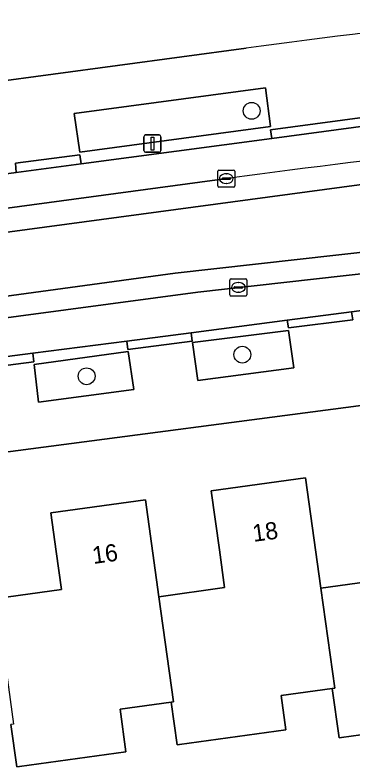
# Model space of a CAD drawing. Extents: x 163426 to 164192, y 380329 to 381641.
# Drawn here: x 163553.6 to 163573.23, y 380879.89 to 380923.65 of the extents above; entities that cross this region are included whole.
import ezdxf

# ---------------------------------------------------------------- set-up
doc = ezdxf.new("R2010")
doc.units = 0
for name, color, linetype in [('IMGEO_Boom', 7, 'Continuous'), ('IMGEO_Erf', 7, 'Continuous'), ('IMGEO_Fietspad_gesloten', 7, 'Continuous'), ('IMGEO_Groenvoorziening', 7, 'Continuous'), ('IMGEO_Kolk', 7, 'Continuous'), ('IMGEO_Lichtmast', 7, 'Continuous'), ('IMGEO_Pand', 7, 'Continuous'), ('IMGEO_Pand_nummerreeks', 7, 'Continuous'), ('IMGEO_Parkeervlak_open', 7, 'Continuous'), ('IMGEO_Rijbaan_lokaal_gesloten', 7, 'Continuous'), ('IMGEO_Rijbaan_lokaal_open', 7, 'Continuous'), ('IMGEO_Voetpad_open', 7, 'Continuous')]:
    doc.layers.add(name, color=color, linetype=linetype)

msp = doc.modelspace()

# ---------------------------------------------------------------- linework, layer by layer
at = {"layer": 'IMGEO_Boom'}
for centre in [(163567.348, 380918.08), (163566.806, 380903.885), (163557.758, 380902.627)]:
    msp.add_circle(centre, 0.489, dxfattribs=at)
at = {"layer": 'IMGEO_Erf'}
for points in [[(163482.468, 380910.354), (163500, 380912.713), (163503.117, 380913.132), (163502.679, 380916.449), (163511.664, 380917.719), (163512.11, 380914.342), (163516.533, 380914.937), (163516.084, 380918.155), (163525.01, 380919.394), (163525.526, 380916.147), (163547.074, 380919.045), (163546.608, 380922.773), (163551.502, 380923.445), (163552.058, 380919.715), (163567.021, 380921.728)], [(163591.127, 380903.206), (163517.891, 380893.601), (163517.396, 380893.496), (163516.914, 380893.369), (163500, 380888.682), (163485.003, 380884.527)], [(163552.496, 380889.7), (163556.301, 380890.225), (163555.997, 380892.424), (163555.687, 380894.67), (163561.178, 380895.428), (163561.962, 380889.797), (163565.776, 380890.324), (163565.471, 380892.532), (163564.998, 380895.956), (163570.479, 380896.712), (163571.367, 380890.303), (163575.165, 380890.826)], [(163578.755, 380882.449), (163572.572, 380881.598), (163572.423, 380881.577), (163572.028, 380884.447), (163569.059, 380884.038), (163569.333, 380882.049), (163563.159, 380881.2), (163563.01, 380881.179), (163562.67, 380883.653), (163559.701, 380883.244), (163560.043, 380880.76), (163553.85, 380879.908), (163553.701, 380879.887), (163553.362, 380882.351)]]:
    msp.add_lwpolyline(points, dxfattribs=at)
msp.add_arc((163640.338, 380379.091), 547.567, 94.70683, 97.69477, dxfattribs=at)
at = {"layer": 'IMGEO_Fietspad_gesloten'}
for points in [[(163715.728, 380914.962), (163682.084, 380914.454), (163682.039, 380914.453), (163667.849, 380914.247), (163641.715, 380914.042), (163613.539, 380913.634), (163595.47, 380912.102), (163586.588, 380911.285), (163562.905, 380908.63), (163550.246, 380906.894), (163542.996, 380905.847), (163538.913, 380905.03), (163527.53, 380902.17), (163513.545, 380898.902), (163493.877, 380894.347), (163483.589, 380891.82), (163479.526, 380890.822)], [(163477.334, 380888.441), (163479.043, 380888.706), (163479.446, 380888.768), (163495.027, 380892.598), (163498.702, 380893.502), (163500, 380893.821), (163504.018, 380894.809), (163507.689, 380895.711), (163512.554, 380896.92), (163516.205, 380897.828), (163522.654, 380899.39), (163526.334, 380900.294), (163531.997, 380901.722), (163535.67, 380902.609), (163540.965, 380903.929), (163544.644, 380904.839), (163545.631, 380905.038), (163546.112, 380905.102), (163564.218, 380907.521), (163584.562, 380909.802), (163592.055, 380910.574), (163601.938, 380911.38), (163611.837, 380911.964)]]:
    msp.add_lwpolyline(points, dxfattribs=at)
at = {"layer": 'IMGEO_Groenvoorziening'}
for points in [[(163557.361, 380915.675), (163568.45, 380917.161), (163568.153, 380919.422), (163557.034, 380917.924)], [(163564.212, 380902.374), (163569.794, 380903.122), (163569.49, 380905.3), (163563.913, 380904.583)], [(163554.967, 380901.118), (163560.496, 380901.855), (163560.181, 380904.075), (163554.708, 380903.318)]]:
    msp.add_lwpolyline(points, close=True, dxfattribs=at)
at = {"layer": 'IMGEO_Kolk'}
for p, q in [((163565.374, 380913.706), (163565.374, 380914.558)), ((163565.449, 380914.632), (163566.301, 380914.632)), ((163565.862, 380914.412), (163565.887, 380914.412)), ((163566.375, 380914.558), (163566.375, 380913.706)), ((163565.633, 380914.126), (163565.633, 380914.138)), ((163566.071, 380914.089), (163565.673, 380914.089)), ((163565.676, 380914.175), (163566.074, 380914.175)), ((163566.117, 380914.138), (163566.117, 380914.126)), ((163566.301, 380913.632), (163565.449, 380913.632)), ((163565.885, 380913.852), (163565.86, 380913.852)), ((163566.15, 380908.298), (163567.002, 380908.298)), ((163566.075, 380907.372), (163566.075, 380908.224)), ((163566.334, 380907.792), (163566.334, 380907.804)), ((163566.377, 380907.841), (163566.775, 380907.841)), ((163566.563, 380908.078), (163566.588, 380908.078)), ((163566.818, 380907.804), (163566.818, 380907.792)), ((163567.076, 380908.224), (163567.076, 380907.372)), ((163566.772, 380907.755), (163566.374, 380907.755)), ((163566.586, 380907.518), (163566.561, 380907.518)), ((163567.002, 380907.298), (163566.15, 380907.298))]:
    msp.add_line(p, q, dxfattribs=at)
for points in [[(163565.374, 380913.706), (163565.374, 380914.558)], [(163565.449, 380914.632), (163566.301, 380914.632)], [(163566.375, 380914.558), (163566.375, 380913.706)], [(163566.301, 380913.632), (163565.449, 380913.632)], [(163566.15, 380908.298), (163567.002, 380908.298)], [(163566.075, 380907.372), (163566.075, 380908.224)], [(163567.076, 380908.224), (163567.076, 380907.372)], [(163567.002, 380907.298), (163566.15, 380907.298)]]:
    msp.add_lwpolyline(points, dxfattribs=at)
for centre, radius, start, end in [((163565.451, 380914.556), 0.0765, 91.552, 178.448), ((163565.451, 380914.556), 0.0765, 91.552, 178.448), ((163566.299, 380914.556), 0.0765, 1.552, 88.448), ((163566.299, 380914.556), 0.0765, 1.552, 88.448), ((163565.673, 380914.135), 0.0403, 85.8775, 175.7526), ((163565.67, 380914.125), 0.0366, 178.938, 274.7102), ((163566.074, 380914.132), 0.043, 264.8664, 352.4533), ((163566.078, 380914.137), 0.0386, 1.7309, 96.639), ((163565.451, 380913.708), 0.0765, 181.552, 268.448), ((163565.451, 380913.708), 0.0765, 181.552, 268.448), ((163566.299, 380913.708), 0.0765, 271.552, 358.448), ((163566.299, 380913.708), 0.0765, 271.552, 358.448), ((163566.152, 380908.222), 0.0765, 91.552, 178.448), ((163566.152, 380908.222), 0.0765, 91.552, 178.448), ((163567, 380908.222), 0.0765, 1.552, 88.448), ((163567, 380908.222), 0.0765, 1.552, 88.448), ((163566.374, 380907.801), 0.0403, 85.8775, 175.7526), ((163566.779, 380907.803), 0.0386, 1.7309, 96.639), ((163566.152, 380907.374), 0.0765, 181.552, 268.448), ((163566.152, 380907.374), 0.0765, 181.552, 268.448), ((163566.371, 380907.791), 0.0366, 178.938, 274.7102), ((163566.775, 380907.798), 0.043, 264.8664, 352.4533), ((163567, 380907.374), 0.0765, 271.552, 358.448), ((163567, 380907.374), 0.0765, 271.552, 358.448)]:
    msp.add_arc(centre, radius, start, end, dxfattribs=at)
for centre, major_axis, ratio, start_param, end_param in [((163565.861, 380914.132), (-0.387, 0.002), 0.722429, 4.712389, 7.853982), ((163565.886, 380914.132), (-0.39, 0.002), 0.717154, 1.570796, 4.712389), ((163566.562, 380907.798), (-0.387, 0.002), 0.722429, 4.712389, 7.853982), ((163566.587, 380907.798), (-0.39, 0.002), 0.717154, 1.570796, 4.712389)]:
    msp.add_ellipse(centre, major_axis=major_axis, ratio=ratio, start_param=start_param, end_param=end_param, dxfattribs=at)
at = {"layer": 'IMGEO_Lichtmast'}
for p, q in [((163561.086, 380915.77), (163561.086, 380916.57)), ((163561.086, 380916.57), (163561.086, 380915.77)), ((163561.186, 380916.67), (163561.976, 380916.67)), ((163561.976, 380916.67), (163561.186, 380916.67)), ((163562.076, 380916.57), (163562.076, 380915.77)), ((163562.076, 380915.77), (163562.076, 380916.57)), ((163561.976, 380915.67), (163561.186, 380915.67)), ((163561.186, 380915.67), (163561.976, 380915.67))]:
    msp.add_line(p, q, dxfattribs=at)
msp.add_lwpolyline([(163561.506, 380916.545), (163561.656, 380916.545), (163561.656, 380915.795), (163561.506, 380915.795), (163561.506, 380916.545)], dxfattribs=at)
for centre, start, end in [((163561.186, 380916.57), 90, 180), ((163561.186, 380916.57), 90, 180), ((163561.976, 380916.57), 0, 90), ((163561.976, 380916.57), 360, 90), ((163561.186, 380915.77), 180, 270), ((163561.186, 380915.77), 180, 270), ((163561.976, 380915.77), 270, 0), ((163561.976, 380915.77), 270, 0)]:
    msp.add_arc(centre, 0.1, start, end, dxfattribs=at)
at = {"layer": 'IMGEO_Pand'}
for points in [[(163580.354, 380893.822), (163579.896, 380897.121), (163574.403, 380896.364), (163574.88, 380892.897), (163575.165, 380890.826), (163571.367, 380890.303), (163572.175, 380884.467), (163572.028, 380884.447), (163572.423, 380881.577), (163572.572, 380881.598), (163578.755, 380882.449), (163578.413, 380884.933), (163581.382, 380885.341), (163581.528, 380885.361)], [(163571.367, 380890.303), (163570.479, 380896.712), (163564.998, 380895.956), (163565.471, 380892.532), (163565.776, 380890.324), (163561.962, 380889.797), (163562.815, 380883.673), (163562.67, 380883.653), (163563.01, 380881.179), (163563.159, 380881.2), (163569.333, 380882.049), (163569.059, 380884.038), (163572.028, 380884.447), (163572.175, 380884.467)], [(163561.962, 380889.797), (163561.178, 380895.428), (163555.687, 380894.67), (163555.997, 380892.424), (163556.301, 380890.225), (163552.496, 380889.7), (163553.509, 380882.371), (163553.362, 380882.351), (163553.701, 380879.887), (163553.85, 380879.908), (163560.043, 380880.76), (163559.701, 380883.244), (163562.67, 380883.653), (163562.815, 380883.673)]]:
    msp.add_lwpolyline(points, close=True, dxfattribs=at)
at = {"layer": 'IMGEO_Parkeervlak_open'}
for points in [[(163585.658, 380909.583), (163584.562, 380909.802), (163564.218, 380907.521), (163546.112, 380905.102)], [(163549.952, 380903.358), (163550.872, 380903.478), (163554.627, 380903.966), (163560.097, 380904.678), (163563.836, 380905.164), (163569.42, 380905.89), (163573.153, 380906.376), (163578.687, 380907.096), (163582.425, 380907.582)]]:
    msp.add_lwpolyline(points, dxfattribs=at)
at = {"layer": 'IMGEO_Rijbaan_lokaal_gesloten'}
for points in [[(163566.057, 380914.153), (163518.238, 380907.701), (163518.508, 380906.15), (163529.367, 380907.811), (163574.895, 380913.939), (163594.29, 380915.88), (163607.459, 380916.901), (163607.38, 380918.278), (163603.576, 380918.027), (163600.49, 380917.815), (163600.308, 380917.8), (163594.236, 380917.3)], [(163607.459, 380916.901), (163594.29, 380915.88), (163574.895, 380913.939), (163529.367, 380907.811), (163518.508, 380906.15), (163518.238, 380907.701), (163500, 380905.24), (163494.598, 380904.511), (163482.331, 380902.891), (163481.012, 380902.667), (163480.49, 380902.597), (163477.733, 380902.226), (163472.887, 380901.662), (163474.237, 380892.044)], [(163538.913, 380905.03), (163542.996, 380905.847), (163550.246, 380906.894), (163562.905, 380908.63), (163586.588, 380911.285), (163595.47, 380912.102), (163613.539, 380913.634)]]:
    msp.add_lwpolyline(points, dxfattribs=at)
msp.add_arc((163647.924, 380308.83), 610.834, 95.042405, 97.702246, dxfattribs=at)
at = {"layer": 'IMGEO_Rijbaan_lokaal_open'}
for points in [[(163597.205, 380919.598), (163593.185, 380919.252), (163586.408, 380918.617), (163575.285, 380917.378), (163568.512, 380916.471), (163557.432, 380914.987), (163553.66, 380914.482), (163521.671, 380910.197)], [(163505.068, 380909.499), (163500, 380908.819), (163494.108, 380908.029), (163493.38, 380907.864), (163492.631, 380907.588), (163483.177, 380903.2), (163482.331, 380902.891), (163494.598, 380904.511), (163500, 380905.24), (163518.238, 380907.701), (163566.057, 380914.153)]]:
    msp.add_lwpolyline(points, dxfattribs=at)
msp.add_arc((163647.924, 380308.83), 610.834, 95.042405, 97.702246, dxfattribs=at)
at = {"layer": 'IMGEO_Voetpad_open'}
for points in [[(163567.021, 380921.728), (163552.058, 380919.715), (163547.074, 380919.045), (163525.526, 380916.147), (163516.533, 380914.937), (163512.11, 380914.342), (163503.117, 380913.132), (163500, 380912.713), (163482.468, 380910.354), (163478.459, 380909.819), (163477.864, 380909.739), (163477.016, 380909.626), (163477.249, 380907.215), (163482.592, 380907.945), (163483.177, 380903.2), (163492.631, 380907.588), (163493.38, 380907.864), (163494.108, 380908.029), (163500, 380908.819), (163505.068, 380909.499)], [(163521.671, 380910.197), (163553.66, 380914.482), (163553.616, 380915.034), (163557.361, 380915.523), (163557.432, 380914.987), (163568.512, 380916.471), (163568.446, 380916.966), (163575.219, 380917.873), (163575.285, 380917.378), (163586.408, 380918.617)], [(163582.425, 380907.582), (163582.474, 380907.078), (163578.756, 380906.604), (163578.687, 380907.096), (163573.153, 380906.376), (163573.222, 380905.916), (163569.48, 380905.45), (163569.42, 380905.89), (163563.836, 380905.164), (163563.9, 380904.669), (163560.161, 380904.183), (163560.097, 380904.678), (163554.627, 380903.966), (163554.691, 380903.471), (163550.936, 380902.983), (163550.872, 380903.478), (163549.952, 380903.358)], [(163485.003, 380884.527), (163500, 380888.682), (163516.914, 380893.369), (163517.396, 380893.496), (163517.891, 380893.601), (163591.127, 380903.206)]]:
    msp.add_lwpolyline(points, dxfattribs=at)
for points in [[(163568.45, 380917.161), (163557.361, 380915.675), (163557.034, 380917.924), (163568.153, 380919.422)], [(163568.512, 380916.471), (163575.285, 380917.378), (163575.219, 380917.873), (163568.446, 380916.966)], [(163553.66, 380914.482), (163557.432, 380914.987), (163557.361, 380915.523), (163553.616, 380915.034)], [(163569.42, 380905.89), (163569.48, 380905.45), (163573.222, 380905.916), (163573.153, 380906.376)], [(163564.212, 380902.374), (163563.913, 380904.583), (163569.49, 380905.3), (163569.794, 380903.122)], [(163560.097, 380904.678), (163560.161, 380904.183), (163563.9, 380904.669), (163563.836, 380905.164)], [(163550.872, 380903.478), (163550.936, 380902.983), (163554.691, 380903.471), (163554.627, 380903.966)], [(163560.496, 380901.855), (163554.967, 380901.118), (163554.708, 380903.318), (163560.181, 380904.075)]]:
    msp.add_lwpolyline(points, close=True, dxfattribs=at)
msp.add_arc((163640.338, 380379.091), 547.567, 94.70683, 97.69477, dxfattribs=at)

# ---------------------------------------------------------------- texts
at = {"layer": 'IMGEO_Pand_nummerreeks'}
for s, rotation, p in [('18', 7.8553, (163567.462, 380892.985)), ('16', 7.861, (163558.153, 380891.699))]:
    msp.add_text(s, height=1, rotation=rotation, dxfattribs=at).set_placement(p)

doc.saveas('drawing.dxf')
